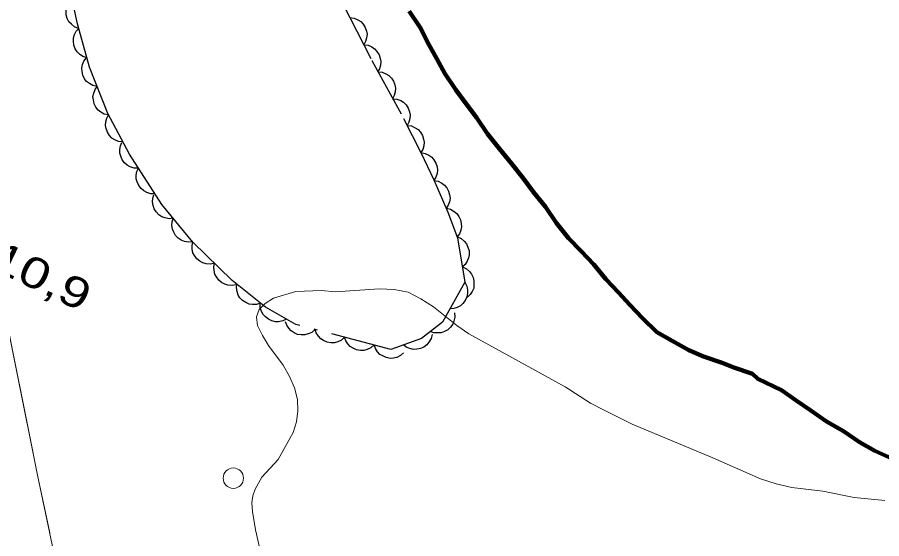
# Model space of a CAD drawing. Extents: x 355726 to 357533, y 5103782 to 5105258.
# Drawn here: x 356041.78 to 356084.23, y 5104810.97 to 5104836.56 of the extents above; entities that cross this region are included whole.
import ezdxf

# ---------------------------------------------------------------- set-up
doc = ezdxf.new("R2010")
doc.units = 0
doc.header["$LTSCALE"] = 0.6
for name, pattern in [('DASH_DOUBLE_DOT', [9.2, 5, -1.2, 0.3, -1.2, 0.3, -1.2]), ('DOT_DASHED', [7.7, 5, -1.2, 0.3, -1.2]), ('LONG_DASHED', [7.5, 6, -1.5])]:
    doc.linetypes.add(name, pattern=pattern)
for name, color, linetype, lineweight in [('2', 7, 'LONG_DASHED', 13), ('3', 7, 'Continuous', 140), ('36', 7, 'Continuous', 13), ('37', 7, 'Continuous', 13), ('4', 7, 'DASH_DOUBLE_DOT', 53), ('44', 7, 'Continuous', 25)]:
    doc.layers.add(name, color=color, linetype=linetype, lineweight=lineweight)

msp = doc.modelspace()

# ---------------------------------------------------------------- linework, layer by layer
at = {"layer": '2', "linetype": 'Continuous'}
msp.add_lwpolyline([(356053.69, 5104810.48), (356053.47, 5104811.41), (356053.32, 5104812.3), (356053.3, 5104812.73), (356053.34, 5104813.07), (356053.46, 5104813.4), (356053.78, 5104813.99), (356054.58, 5104814.86), (356055.32, 5104816.18), (356055.49, 5104816.7), (356055.56, 5104817.24), (356055.53, 5104817.8), (356055.39, 5104818.38), (356055.15, 5104818.94), (356054.84, 5104819.49), (356054.12, 5104820.45), (356053.81, 5104820.95), (356053.58, 5104821.43), (356053.52, 5104821.86), (356053.66, 5104822.22), (356053.95, 5104822.51), (356054.36, 5104822.78), (356055.46, 5104823.11), (356056.71, 5104823.16), (356057.39, 5104823.09), (356059.57, 5104823.23), (356060.28, 5104823.21), (356060.97, 5104823.07), (356061.59, 5104822.75), (356062.21, 5104822.36), (356063.36, 5104821.44), (356063.95, 5104821.03), (356068.68, 5104818.43), (356069.93, 5104817.63), (356070.6, 5104817.28), (356071.97, 5104816.59), (356075.93, 5104814.94), (356078.27, 5104813.91), (356079.04, 5104813.66), (356079.82, 5104813.49), (356081.34, 5104813.3), (356082.87, 5104812.99), (356084.38, 5104812.84)], dxfattribs=at)
at = {"layer": '36'}
msp.add_circle((356052.385, 5104813.941), 0.5, dxfattribs=at)
at = {"layer": '37'}
msp.add_line((356041.37, 5104821.05), (356042.36, 5104816.15), dxfattribs=at)
for points in [[(356040.78, 5104914.05), (356040.73, 5104914), (356026.2, 5104918.42), (356023.13, 5104909.33), (356033.59, 5104858.78), (356038.69, 5104834.32), (356042.77, 5104814.09), (356048.28, 5104787.91), (356052.77, 5104784.78), (356091.72, 5104794.84), (356125.59, 5104803.28), (356157.52, 5104811.08), (356157.7, 5104814.25), (356129.85, 5104843.18), (356126.04, 5104847.65), (356126.51, 5104847.98), (356130.53, 5104851.49), (356164.66, 5104815.34)], [(356042.36, 5104816.15), (356042.77, 5104814.09), (356043.37, 5104811.25)]]:
    msp.add_lwpolyline(points, dxfattribs=at)
at = {"layer": '4', "linetype": 'Continuous', "lineweight": 90}
for points in [[(356061.02, 5104836.87), (356061.56, 5104836.07), (356061.98, 5104835.23), (356062.38, 5104834.52), (356062.77, 5104833.8), (356063.31, 5104833), (356063.82, 5104832.32), (356064.33, 5104831.64), (356064.87, 5104830.84), (356065.45, 5104830.11), (356066.04, 5104829.39)], [(356066.04, 5104829.39), (356066.62, 5104828.66), (356067.13, 5104827.98), (356067.71, 5104827.26), (356068.26, 5104826.46), (356068.84, 5104825.73), (356069.47, 5104825.08), (356070.09, 5104824.43), (356070.68, 5104823.71), (356071.3, 5104823.06), (356071.85, 5104822.45), (356072.48, 5104821.8), (356073.18, 5104821.11), (356073.94, 5104820.69), (356074.76, 5104820.22), (356075.48, 5104819.91), (356076.4, 5104819.6), (356076.97, 5104819.38), (356077.88, 5104819.06), (356078.14, 5104818.82), (356079.31, 5104818.26), (356080.02, 5104817.76), (356080.74, 5104817.26), (356081.52, 5104816.72), (356082.35, 5104816.25), (356083.14, 5104815.71), (356083.89, 5104815.28), (356084.76, 5104814.89)]]:
    msp.add_lwpolyline(points, dxfattribs=at)
at = {"layer": '44', "linetype": 'DOT_DASHED'}
msp.add_lwpolyline([(356057.77, 5104837.22), (356059.18, 5104834.45), (356060.75, 5104831.59), (356061.6, 5104829.92), (356062.23, 5104828.58), (356062.92, 5104827), (356063.4, 5104825.74), (356063.76, 5104823.56), (356062.66, 5104821.6), (356061.62, 5104820.8), (356060.12, 5104820.26), (356055.46, 5104821.49), (356053.96, 5104822.34), (356052.32, 5104823.65), (356050.4, 5104825.53), (356048.87, 5104827.38), (356047.28, 5104829.85), (356046.22, 5104831.84), (356045.32, 5104834.12), (356044.73, 5104836.24), (356044.35, 5104838.04)], dxfattribs=at)
at = {"layer": '44'}
for points in [[(356044.78, 5104836.02), (356044.58, 5104836.1), (356044.43, 5104836.22), (356044.31, 5104836.34), (356044.23, 5104836.5), (356044.18, 5104836.68), (356044.17, 5104836.87), (356044.18, 5104837.03), (356044.25, 5104837.2), (356044.34, 5104837.35), (356044.47, 5104837.48)], [(356058.11, 5104836.55), (356058.32, 5104836.53), (356058.5, 5104836.44), (356058.64, 5104836.36), (356058.76, 5104836.23), (356058.86, 5104836.07), (356058.92, 5104835.89), (356058.95, 5104835.73), (356058.93, 5104835.55), (356058.88, 5104835.37), (356058.79, 5104835.22)], [(356045.19, 5104834.57), (356045, 5104834.64), (356044.83, 5104834.76), (356044.71, 5104834.87), (356044.62, 5104835.02), (356044.56, 5104835.2), (356044.54, 5104835.39), (356044.54, 5104835.55), (356044.59, 5104835.72), (356044.67, 5104835.88), (356044.79, 5104836.02)], [(356058.79, 5104835.22), (356059, 5104835.19), (356059.18, 5104835.11), (356059.32, 5104835.02), (356059.44, 5104834.89), (356059.54, 5104834.73), (356059.6, 5104834.55), (356059.63, 5104834.39), (356059.61, 5104834.22), (356059.56, 5104834.04), (356059.47, 5104833.88)], [(356045.7, 5104833.16), (356045.49, 5104833.21), (356045.32, 5104833.31), (356045.18, 5104833.41), (356045.08, 5104833.55), (356045, 5104833.72), (356044.96, 5104833.9), (356044.94, 5104834.07), (356044.98, 5104834.24), (356045.05, 5104834.41), (356045.15, 5104834.56)], [(356059.49, 5104833.89), (356059.7, 5104833.87), (356059.88, 5104833.79), (356060.03, 5104833.71), (356060.15, 5104833.58), (356060.25, 5104833.43), (356060.31, 5104833.25), (356060.35, 5104833.09), (356060.34, 5104832.91), (356060.29, 5104832.73), (356060.21, 5104832.57)], [(356046.25, 5104831.77), (356046.04, 5104831.81), (356045.87, 5104831.91), (356045.74, 5104832.01), (356045.63, 5104832.16), (356045.55, 5104832.32), (356045.51, 5104832.51), (356045.49, 5104832.67), (356045.53, 5104832.84), (356045.6, 5104833.02), (356045.7, 5104833.16)], [(356060.21, 5104832.57), (356060.42, 5104832.55), (356060.61, 5104832.48), (356060.75, 5104832.4), (356060.87, 5104832.27), (356060.97, 5104832.11), (356061.04, 5104831.93), (356061.07, 5104831.77), (356061.06, 5104831.6), (356061.01, 5104831.42), (356060.93, 5104831.26)], [(356046.96, 5104830.45), (356046.75, 5104830.47), (356046.57, 5104830.55), (356046.42, 5104830.63), (356046.3, 5104830.76), (356046.2, 5104830.92), (356046.14, 5104831.1), (356046.11, 5104831.26), (356046.12, 5104831.43), (356046.17, 5104831.61), (356046.26, 5104831.77)], [(356060.92, 5104831.25), (356061.13, 5104831.23), (356061.31, 5104831.14), (356061.46, 5104831.06), (356061.57, 5104830.93), (356061.67, 5104830.77), (356061.73, 5104830.59), (356061.76, 5104830.43), (356061.74, 5104830.25), (356061.69, 5104830.07), (356061.6, 5104829.92)], [(356047.72, 5104829.16), (356047.52, 5104829.16), (356047.32, 5104829.23), (356047.17, 5104829.3), (356047.04, 5104829.42), (356046.93, 5104829.56), (356046.86, 5104829.74), (356046.81, 5104829.9), (356046.81, 5104830.07), (356046.84, 5104830.25), (356046.91, 5104830.42)], [(356061.6, 5104829.92), (356061.81, 5104829.88), (356061.99, 5104829.8), (356062.13, 5104829.7), (356062.24, 5104829.57), (356062.33, 5104829.41), (356062.39, 5104829.23), (356062.41, 5104829.06), (356062.39, 5104828.89), (356062.33, 5104828.71), (356062.24, 5104828.56)], [(356048.54, 5104827.9), (356048.33, 5104827.9), (356048.13, 5104827.97), (356047.99, 5104828.04), (356047.86, 5104828.16), (356047.74, 5104828.3), (356047.67, 5104828.48), (356047.62, 5104828.63), (356047.62, 5104828.81), (356047.65, 5104828.99), (356047.72, 5104829.16)], [(356062.24, 5104828.56), (356062.44, 5104828.52), (356062.63, 5104828.43), (356062.76, 5104828.33), (356062.87, 5104828.19), (356062.96, 5104828.03), (356063, 5104827.85), (356063.03, 5104827.68), (356063, 5104827.51), (356062.94, 5104827.34), (356062.84, 5104827.18)], [(356049.43, 5104826.7), (356049.23, 5104826.68), (356049.03, 5104826.72), (356048.87, 5104826.77), (356048.73, 5104826.87), (356048.6, 5104827.01), (356048.5, 5104827.17), (356048.44, 5104827.32), (356048.42, 5104827.5), (356048.43, 5104827.68), (356048.48, 5104827.85)], [(356062.85, 5104827.19), (356063.05, 5104827.14), (356063.23, 5104827.04), (356063.36, 5104826.94), (356063.46, 5104826.79), (356063.54, 5104826.63), (356063.58, 5104826.44), (356063.59, 5104826.28), (356063.56, 5104826.11), (356063.49, 5104825.93), (356063.38, 5104825.79)], [(356050.39, 5104825.54), (356050.18, 5104825.52), (356049.98, 5104825.56), (356049.83, 5104825.62), (356049.68, 5104825.72), (356049.55, 5104825.85), (356049.46, 5104826.02), (356049.39, 5104826.17), (356049.37, 5104826.34), (356049.38, 5104826.53), (356049.43, 5104826.7)], [(356051.46, 5104824.49), (356051.26, 5104824.45), (356051.05, 5104824.47), (356050.89, 5104824.51), (356050.74, 5104824.59), (356050.6, 5104824.71), (356050.48, 5104824.87), (356050.4, 5104825.01), (356050.37, 5104825.18), (356050.36, 5104825.36), (356050.39, 5104825.54)], [(356063.39, 5104825.79), (356063.58, 5104825.7), (356063.73, 5104825.57), (356063.84, 5104825.44), (356063.91, 5104825.28), (356063.96, 5104825.1), (356063.96, 5104824.91), (356063.94, 5104824.75), (356063.87, 5104824.59), (356063.77, 5104824.43), (356063.64, 5104824.31)], [(356052.53, 5104823.44), (356052.33, 5104823.4), (356052.12, 5104823.42), (356051.96, 5104823.46), (356051.81, 5104823.54), (356051.67, 5104823.66), (356051.56, 5104823.82), (356051.47, 5104823.96), (356051.44, 5104824.13), (356051.43, 5104824.31), (356051.46, 5104824.49)], [(356063.64, 5104824.31), (356063.83, 5104824.22), (356063.98, 5104824.09), (356064.09, 5104823.96), (356064.16, 5104823.8), (356064.2, 5104823.62), (356064.2, 5104823.43), (356064.19, 5104823.27), (356064.11, 5104823.11), (356064.01, 5104822.95), (356063.88, 5104822.83)], [(356053.72, 5104822.53), (356053.52, 5104822.47), (356053.32, 5104822.47), (356053.16, 5104822.49), (356053, 5104822.56), (356052.84, 5104822.66), (356052.71, 5104822.8), (356052.62, 5104822.93), (356052.57, 5104823.1), (356052.54, 5104823.29), (356052.55, 5104823.46)], [(356063.76, 5104823.56), (356063.85, 5104823.37), (356063.89, 5104823.17), (356063.89, 5104823.01), (356063.85, 5104822.84), (356063.77, 5104822.67), (356063.65, 5104822.52), (356063.54, 5104822.4), (356063.38, 5104822.32), (356063.21, 5104822.27), (356063.03, 5104822.25)], [(356055, 5104821.75), (356054.81, 5104821.66), (356054.61, 5104821.62), (356054.45, 5104821.62), (356054.28, 5104821.66), (356054.11, 5104821.74), (356053.96, 5104821.86), (356053.85, 5104821.98), (356053.77, 5104822.13), (356053.71, 5104822.31), (356053.7, 5104822.49)], [(356063.25, 5104822.06), (356063.27, 5104821.85), (356063.22, 5104821.65), (356063.16, 5104821.5), (356063.05, 5104821.36), (356062.92, 5104821.23), (356062.75, 5104821.14), (356062.59, 5104821.08), (356062.42, 5104821.07), (356062.23, 5104821.08), (356062.06, 5104821.14)], [(356056.4, 5104821.24), (356056.24, 5104821.1), (356056.06, 5104821.02), (356055.9, 5104820.97), (356055.72, 5104820.97), (356055.54, 5104821), (356055.37, 5104821.08), (356055.23, 5104821.17), (356055.11, 5104821.3), (356055.01, 5104821.45), (356054.95, 5104821.62)], [(356057.85, 5104820.86), (356057.69, 5104820.72), (356057.51, 5104820.64), (356057.35, 5104820.59), (356057.17, 5104820.59), (356056.99, 5104820.62), (356056.82, 5104820.7), (356056.68, 5104820.78), (356056.56, 5104820.92), (356056.46, 5104821.07), (356056.4, 5104821.24)], [(356059.3, 5104820.48), (356059.14, 5104820.34), (356058.96, 5104820.26), (356058.8, 5104820.21), (356058.63, 5104820.21), (356058.44, 5104820.24), (356058.27, 5104820.32), (356058.13, 5104820.4), (356058.01, 5104820.53), (356057.91, 5104820.69), (356057.85, 5104820.86)], [(356062.15, 5104820.99), (356062.1, 5104820.79), (356061.99, 5104820.61), (356061.89, 5104820.48), (356061.74, 5104820.38), (356061.57, 5104820.31), (356061.39, 5104820.27), (356061.22, 5104820.26), (356061.05, 5104820.3), (356060.88, 5104820.38), (356060.74, 5104820.48)], [(356060.75, 5104820.09), (356060.59, 5104819.96), (356060.41, 5104819.87), (356060.25, 5104819.83), (356060.08, 5104819.82), (356059.89, 5104819.86), (356059.72, 5104819.94), (356059.58, 5104820.02), (356059.46, 5104820.15), (356059.36, 5104820.31), (356059.3, 5104820.48)]]:
    msp.add_lwpolyline(points, dxfattribs=at)

# ---------------------------------------------------------------- texts
at = {"layer": '3', "width": 1.3}
msp.add_text('10,9   ', height=1.5, rotation=334.423, dxfattribs=at).set_placement((356040.36, 5104824.28))

doc.saveas('drawing.dxf')
